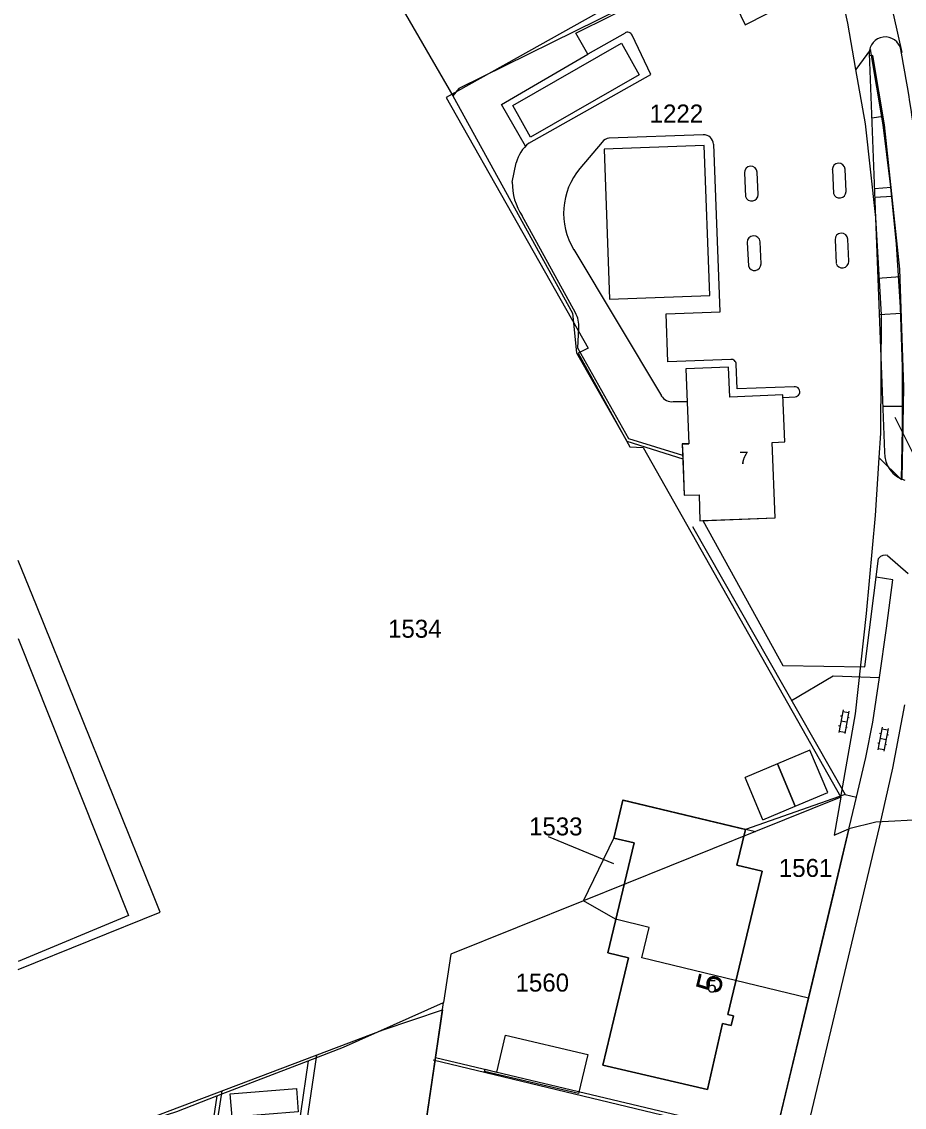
# Model space of a CAD drawing. Extents: x 148816 to 151297, y 399515 to 402500.
# Drawn here: x 150000.3 to 150088.7, y 400624.4 to 400732.9 of the extents above; entities that cross this region are included whole.
import ezdxf

# ---------------------------------------------------------------- set-up
doc = ezdxf.new("R2010")
doc.units = 0
for name, color, linetype in [('B01 Hoofdgebouw  [T] Norm', 7, 'Continuous'), ('B01 hoofgebouw', 7, 'Continuous'), ('B02 Bijgebouw  [D] Norm', 7, 'Continuous'), ('B02 Bijgebouw  [T] Norm', 7, 'Continuous'), ('G01 perceelsgrens', 7, 'Continuous'), ('S02 Open verharding  Norm', 7, 'Continuous'), ('T04 Haag heg  [D] Gem', 7, 'Continuous'), ('V00 Kant verharding algemeen  [T] Norm', 7, 'Continuous'), ('V00 Kant verharding algemeen secundair  [T] Gem', 7, 'Continuous'), ('Z01 perceelnummer', 7, 'Continuous'), ('Z02 huisnummer', 7, 'Continuous'), ('Z02 Huisnummer  [Tekst] Norm', 7, 'Continuous')]:
    doc.layers.add(name, color=color, linetype=linetype)

msp = doc.modelspace()

# ---------------------------------------------------------------- linework, layer by layer
at = {"layer": 'B01 Hoofdgebouw  [T] Norm'}
for p, q in [((150075.99, 400658.7), (150072.75, 400657.34)), ((150077.77, 400654.47), (150075.99, 400658.7)), ((150074.53, 400653.11), (150072.75, 400657.34)), ((150074.53, 400653.11), (150077.77, 400654.47))]:
    msp.add_line(p, q, dxfattribs=at)
for points in [[(150068.65, 400720.56), (150058.63, 400720.2), (150059.18, 400705.19), (150069.2, 400705.55)], [(150076.53, 400695.6), (150071.2, 400695.39), (150071.09, 400698.38), (150066.81, 400698.22), (150067.12, 400690.73), (150066.46, 400690.71), (150066.64, 400685.58), (150068.14, 400685.63), (150068.22, 400683.01), (150075.75, 400683.32), (150075.45, 400690.86), (150076.72, 400690.91)], [(150059.02, 400639.8), (150061.09, 400639.31), (150058.49, 400628.56), (150068.97, 400626.15), (150070.48, 400632.75), (150071.35, 400632.54), (150071.57, 400633.51), (150071.02, 400633.64), (150074.44, 400647.98), (150071.93, 400648.57), (150072.78, 400652.15), (150060.52, 400655.07), (150059.62, 400651.28), (150061.64, 400650.8)]]:
    msp.add_lwpolyline(points, close=True, dxfattribs=at)
msp.add_lwpolyline([(150066.46, 400690.71), (150067.12, 400690.73)], dxfattribs=at)
at = {"layer": 'B01 hoofgebouw'}
for points in [[(150068.65, 400720.56), (150058.63, 400720.2), (150059.18, 400705.19), (150069.2, 400705.55), (150068.65, 400720.56)], [(150076.53, 400695.6), (150071.2, 400695.39), (150071.09, 400698.38), (150066.81, 400698.22), (150067.12, 400690.73), (150066.46, 400690.71), (150066.5, 400689.54), (150066.64, 400685.58), (150068.14, 400685.63), (150068.22, 400683.01), (150068.51, 400683.03), (150075.75, 400683.32), (150075.45, 400690.86), (150076.72, 400690.91), (150076.53, 400695.6)], [(150075.99, 400658.7), (150077.77, 400654.47), (150081.01, 400655.83), (150079.22, 400660.06), (150075.99, 400658.7)], [(150068.97, 400626.15), (150058.49, 400628.56), (150061.09, 400639.31), (150059.02, 400639.8), (150061.64, 400650.8), (150059.62, 400651.28), (150060.52, 400655.07), (150072.78, 400652.15), (150071.93, 400648.57), (150074.44, 400647.98), (150071.02, 400633.64)], [(150071.02, 400633.64), (150071.57, 400633.51), (150071.35, 400632.54), (150070.48, 400632.75), (150068.97, 400626.15)]]:
    msp.add_lwpolyline(points, dxfattribs=at)
at = {"layer": 'B02 Bijgebouw  [D] Norm'}
msp.add_lwpolyline([(150021.22, 400625.72), (150027.85, 400626.23), (150028.03, 400623.9), (150021.4, 400623.38)], close=True, dxfattribs=at)
at = {"layer": 'B02 Bijgebouw  [T] Norm'}
msp.add_lwpolyline([(150047.89, 400627.88), (150048.76, 400631.57), (150057, 400629.64), (150056.08, 400625.75), (150046.67, 400627.95), (150046.72, 400628.16)], close=True, dxfattribs=at)
at = {"layer": 'G01 perceelsgrens'}
for points in [[(150075.47, 400743.63), (150042.83, 400725.36), (150057.03, 400700.29), (150056.03, 400699.77), (150061.22, 400690.43), (150062.53, 400690.36), (150082.31, 400655.36)], [(150083.84, 400728.15), (150083.02, 400732.79), (150081.83, 400738.29), (150077.62, 400736.24), (150075.47, 400743.63)], [(150085.3, 400730.17), (150083.84, 400728.15)], [(150086.55, 400722.62), (150085.3, 400730.17)], [(150086.16, 400689.33), (150086.32, 400691.79), (150086.4, 400703.61), (150085.84, 400713.34), (150084.8, 400722.71), (150083.84, 400728.15)], [(150087.31, 400716.67), (150086.55, 400722.62)], [(150087.88, 400710.69), (150087.31, 400716.67)], [(150088.3, 400704.38), (150087.88, 400710.69)], [(150088.49, 400698.39), (150088.3, 400704.38)], [(150088.51, 400692.26), (150088.49, 400698.39)], [(150088.41, 400687.11), (150088.51, 400692.26)], [(150082.31, 400655.36), (150083.79, 400663.7), (150084.88, 400673.74), (150085.78, 400683.54), (150086.16, 400689.33)], [(150086.16, 400689.33), (150088.41, 400687.11)], [(150000, 400671.24), (150011.05, 400643.53), (150000, 400638.94)], [(150056.56, 400645), (150059.63, 400651.33), (150060.53, 400655.11), (150073.8, 400651.94)], [(150082.31, 400655.36), (150073.8, 400651.94)], [(150082.31, 400655.36), (150081.64, 400651.59), (150083.14, 400652.21)], [(150098.9, 400655.28), (150095.91, 400653.4), (150085.81, 400652.89), (150083.14, 400652.21)], [(150073.8, 400651.94), (150056.56, 400645)], [(150083.14, 400652.21), (150081.6, 400645.7), (150079.08, 400635.27)], [(150056.56, 400645), (150043.28, 400639.67), (150042.57, 400634.85)], [(150079.08, 400635.27), (150062.41, 400639.3), (150063.15, 400642.35), (150059.77, 400643.17), (150056.56, 400645)], [(150029.03, 400629.01), (150032.54, 400630.36), (150042.57, 400634.85)], [(150041.76, 400629.35), (150042.57, 400634.85)], [(150079.08, 400635.27), (150075.73, 400621.26)], [(150019.89, 400625.49), (150029.03, 400629.01)], [(150029.03, 400629.01), (150028.26, 400623.75), (150026.65, 400612.4)], [(150038.69, 400608.54), (150041.76, 400629.35)], [(150041.76, 400629.35), (150075.73, 400621.26)], [(150009.95, 400622.05), (150015.87, 400623.94), (150019.89, 400625.49)], [(150019.89, 400625.49), (150019.25, 400621.28), (150016.04, 400601.12), (150014.39, 400589.58)]]:
    msp.add_lwpolyline(points, dxfattribs=at)
at = {"layer": 'S02 Open verharding  Norm'}
for p, q in [((150082.55, 400664.1), (150082.12, 400661.84)), ((150082.52, 400663.95), (150083.11, 400663.84)), ((150083.14, 400663.99), (150082.71, 400661.73)), ((150082.24, 400662.48), (150082.09, 400662.51)), ((150082.42, 400663.46), (150082.28, 400663.49)), ((150082.92, 400662.86), (150082.33, 400662.97)), ((150083.16, 400663.32), (150083.01, 400663.35)), ((150082.14, 400661.99), (150082.73, 400661.88)), ((150082.97, 400662.34), (150082.83, 400662.37)), ((150086.46, 400662.36), (150086.03, 400660.1)), ((150086.34, 400661.72), (150086.19, 400661.75)), ((150086.44, 400662.21), (150087.02, 400662.1)), ((150087.05, 400662.25), (150086.62, 400659.99)), ((150087.08, 400661.58), (150086.93, 400661.61)), ((150086.15, 400660.74), (150086.01, 400660.77)), ((150086.06, 400660.25), (150086.65, 400660.14)), ((150086.84, 400661.12), (150086.25, 400661.23)), ((150086.89, 400660.6), (150086.74, 400660.63))]:
    msp.add_line(p, q, dxfattribs=at)
at = {"layer": 'T04 Haag heg  [D] Gem'}
for p, q in [((150029.37, 400749.93), (150043.51, 400725.51)), ((150042.46, 400634.1), (150035.65, 400587.8)), ((150036.52, 400632.1), (150042.46, 400634.1)), ((150000.69, 400618.56), (150036.52, 400632.1)), ((150029.85, 400629.58), (150027.25, 400612.04)), ((150041.53, 400629.11), (150075.64, 400620.92)), ((150020.37, 400626), (150016.66, 400602.04))]:
    msp.add_line(p, q, dxfattribs=at)
for points in [[(150076.59, 400742.3), (150044.1, 400726.27), (150043.51, 400725.51), (150055.47, 400703.78), (150055.88, 400699.8)], [(150060.39, 400730.79), (150062.15, 400727.63), (150051.26, 400721.39), (150049.49, 400724.56), (150060.39, 400730.79)], [(150055.88, 400699.8), (150060.9, 400690.99), (150066.51, 400689.21)], [(150067.49, 400682.46), (150082.76, 400655.64), (150072.78, 400652.15)], [(150000, 400638.13), (150014.19, 400643.88), (150013.53, 400645.53), (150001.82, 400674.56), (150000, 400679.03)]]:
    msp.add_lwpolyline(points, dxfattribs=at)
at = {"layer": 'V00 Kant verharding algemeen  [T] Norm'}
for p, q in [((150086.18, 400667.34), (150086.9, 400672.27)), ((150085.52, 400662.86), (150086.18, 400667.34)), ((150088.71, 400664.61), (150087.48, 400658.28)), ((150084.83, 400659.33), (150085.52, 400662.86)), ((150083.9, 400655.38), (150084.83, 400659.33)), ((150087.48, 400658.28), (150086.17, 400652.36)), ((150067.73, 400587.87), (150083.9, 400655.38)), ((150082.76, 400655.64), (150083.9, 400655.38)), ((150086.17, 400652.36), (150075.44, 400607.58))]:
    msp.add_line(p, q, dxfattribs=at)
for points in [[(150060.73, 400731.8), (150056.99, 400729.68), (150055.79, 400731.8), (150069.81, 400738.75), (150072.75, 400732.62), (150083.45, 400738.08), (150084.3, 400739.15), (150085.26, 400740.79)], [(150051.09, 400720.79), (150063.31, 400727.67), (150061.43, 400731.59)], [(150085.16, 400729.76), (150086.69, 400689.87)], [(150050.77, 400720.49), (150048.37, 400724.67), (150056.99, 400729.68)], [(150088.45, 400687.17), (150088.64, 400696.37), (150088.23, 400708.17), (150086.69, 400722.63), (150085.53, 400729.56), (150085.17, 400729.52)], [(150085.42, 400723.33), (150086.55, 400723.47)], [(150068.55, 400721.62), (150059.12, 400721.29)], [(150058.43, 400720.9), (150056.21, 400718.25)], [(150071.32, 400699.16), (150065.02, 400698.93), (150064.86, 400703.72), (150070.25, 400703.92), (150069.6, 400720.67)], [(150049.44, 400716.9), (150049.83, 400718.83)], [(150072.68, 400717.81), (150072.79, 400715.45)], [(150074.05, 400715.65), (150073.95, 400717.87)], [(150081.48, 400718.11), (150081.59, 400715.75)], [(150082.85, 400715.95), (150082.75, 400718.17)], [(150085.68, 400716.26), (150087.35, 400716.38)], [(150087.45, 400715.44), (150085.72, 400715.36)], [(150055.76, 400703.83), (150050.42, 400713.51)], [(150072.96, 400710.86), (150073.08, 400708.51)], [(150074.34, 400708.71), (150074.24, 400710.93)], [(150081.74, 400711.12), (150081.86, 400708.77)], [(150083.12, 400708.97), (150083.02, 400711.19)], [(150055.59, 400710.14), (150064.36, 400695.51)], [(150086.02, 400707.28), (150088.25, 400707.46)], [(150088.38, 400703.74), (150086.16, 400703.61)], [(150066.5, 400689.54), (150061.12, 400691.2), (150056.01, 400700.28), (150056.12, 400702.3)], [(150071.32, 400699.16), (150065.02, 400698.93)], [(150077.67, 400696.42), (150071.95, 400696.2), (150071.86, 400698.68)], [(150076.54, 400695.36), (150077.75, 400695.41)], [(150065.56, 400694.94), (150066.95, 400694.94)], [(150086.51, 400694.49), (150088.6, 400694.48)], [(150068.51, 400683.03), (150076.53, 400668.54), (150084.73, 400668.42), (150086.1, 400679.26)], [(150087.01, 400679.54), (150089.05, 400677.74)], [(150086.9, 400672.27), (150087.52, 400677.11), (150085.86, 400677.38)], [(150077.39, 400665.04), (150081.55, 400667.52), (150086.18, 400667.34)]]:
    msp.add_lwpolyline(points, dxfattribs=at)
for centre, radius, start, end in [((150060.98, 400731.38), 0.496, 25.0456, 120.8405), ((150086.77, 400729.8), 1.61, 12.7497, 181.407), ((149912.02, 400696.92), 179.42, 2.9007, 10.6747), ((150059.27, 400720.24), 1.06, 97.7755, 141.75), ((150068.6, 400720.62), 0.995, 3.2493, 92.9342), ((150053.47, 400717.86), 3.76, 129.1144, 165.1845), ((150061.57, 400713.76), 6.99, 140.071, 211.2569), ((150073.31, 400717.84), 0.64, 3.1899, 182.6333), ((150082.11, 400718.14), 0.64, 3.1899, 182.6333), ((150055.54, 400716.82), 6.1, 179.2726, 212.8724), ((150073.4, 400715.65), 0.646, 197.4913, 0.5937), ((150082.2, 400715.95), 0.646, 197.4913, 0.5937), ((150073.6, 400710.89), 0.64, 3.1899, 182.6333), ((150082.38, 400711.15), 0.64, 3.1899, 182.6333), ((150073.69, 400708.7), 0.646, 197.4913, 0.5937), ((150082.47, 400708.96), 0.646, 197.4913, 0.5937), ((150053.25, 400702.43), 2.87, 357.284, 29.0762), ((150071.36, 400698.66), 0.503, 3.2985, 94.3747), ((150077.72, 400695.92), 0.505, 273.0581, 96.4786), ((150065.44, 400696.24), 1.31, 213.8428, 275.0676), ((150089.59, 400689.84), 2.9, 179.2614, 252.7618), ((150086.76, 400678.74), 0.835, 72.3747, 141.314)]:
    msp.add_arc(centre, radius, start, end, dxfattribs=at)
at = {"layer": 'V00 Kant verharding algemeen secundair  [T] Gem'}
msp.add_line((150085.51, 400743.06), (150088.43, 400729.86), dxfattribs=at)
at = {"layer": 'Z01 perceelnummer'}
for points in [[(150092.9, 400683.08), (150087.77, 400693.35)], [(150053.04, 400651.45), (150059.57, 400648.73)]]:
    msp.add_lwpolyline(points, dxfattribs=at)

# ---------------------------------------------------------------- texts
for s, p in [('1222', (150063.19, 400722.85)), ('1534', (150037.01, 400671.32)), ('1533', (150051.12, 400651.55)), ('1561', (150076.12, 400647.4)), ('1560', (150049.77, 400635.93))]:
    msp.add_text(s, height=1.8, dxfattribs=at).set_placement(p)
at = {"layer": 'Z02 huisnummer'}
msp.add_text('5', height=2.5, rotation=76.5889, dxfattribs=at).set_placement((150070.2, 400635.6))
at = {"layer": 'Z02 Huisnummer  [Tekst] Norm'}
for s, p in [('7', (150072.14, 400688.69)), ('5', (150068.97, 400635.83))]:
    msp.add_text(s, height=1.25, dxfattribs=at).set_placement(p)

doc.saveas('drawing.dxf')
